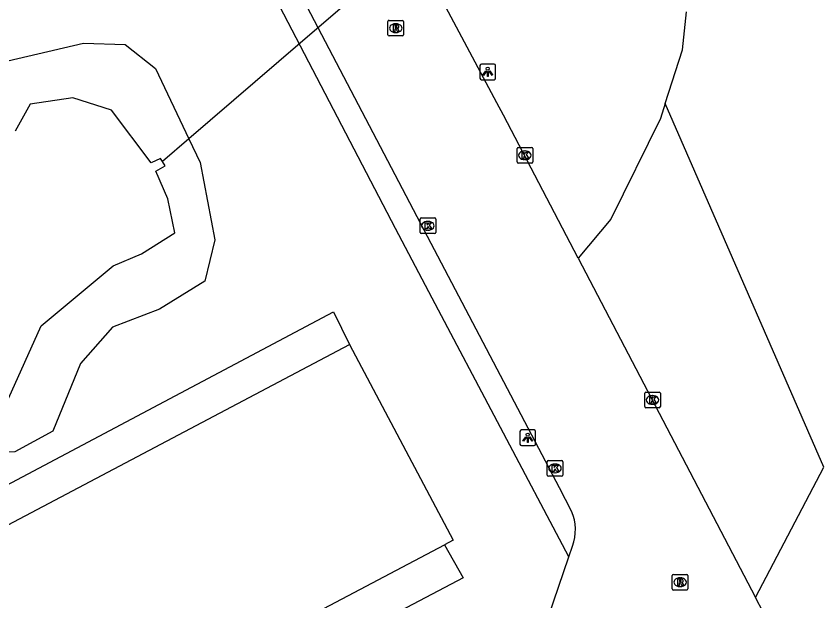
# Model space of a CAD drawing. Extents: x 162880 to 165536, y 384011 to 385179.
# Drawn here: x 163073.3 to 163124.9, y 384154.4 to 384191.8 of the extents above; entities that cross this region are included whole.
import ezdxf

# ---------------------------------------------------------------- set-up
doc = ezdxf.new("R2010")
doc.units = 0
for name, color, linetype in [('IMGEO_Duiker', 7, 'Continuous'), ('IMGEO_Groenvoorziening', 7, 'Continuous'), ('IMGEO_Kolk', 7, 'Continuous'), ('IMGEO_Lichtpunt', 7, 'Continuous'), ('IMGEO_Loofbos', 7, 'Continuous'), ('IMGEO_Meer_plas_ven_vijver', 7, 'Continuous'), ('IMGEO_Pand', 7, 'Continuous'), ('IMGEO_Rijbaan_lokaal_open', 7, 'Continuous'), ('IMGEO_Rioolput', 7, 'Continuous'), ('IMGEO_Voetpad_open', 7, 'Continuous')]:
    doc.layers.add(name, color=color, linetype=linetype)

msp = doc.modelspace()

# ---------------------------------------------------------------- linework, layer by layer
at = {"layer": 'IMGEO_Duiker'}
msp.add_lwpolyline([(163104.732, 384201.517), (163103.836, 384200.746), (163091.422, 384190.068), (163084.3, 384183.942), (163082.614, 384182.492)], dxfattribs=at)
at = {"layer": 'IMGEO_Groenvoorziening'}
for points in [[(163069.544, 384179.08), (163069.709, 384182.039), (163069.306, 384186.252), (163071.052, 384188.562), (163077.56, 384190.07), (163080.23, 384189.992), (163082.155, 384188.458), (163084.3, 384183.942), (163085.015, 384182.437), (163085.96, 384177.501), (163085.308, 384174.847), (163082.418, 384173.062), (163079.421, 384171.91), (163077.364, 384169.577), (163075.595, 384165.25), (163073.176, 384163.922), (163070.168, 384163.872), (163067.843, 384165.063), (163066.695, 384167.093), (163066.407, 384169.431), (163066.827, 384172.921), (163068.53, 384176.354), (163069.544, 384179.08)], [(163114.752, 384186.202), (163114.452, 384185.261), (163111.265, 384178.82), (163109.182, 384176.32)]]:
    msp.add_lwpolyline(points, dxfattribs=at)
at = {"layer": 'IMGEO_Kolk'}
for p, q in [((163105.275, 384182.475), (163105.275, 384183.327)), ((163105.35, 384183.401), (163106.202, 384183.401)), ((163105.763, 384183.181), (163105.788, 384183.181)), ((163106.276, 384183.327), (163106.276, 384182.475)), ((163105.786, 384182.621), (163105.761, 384182.621)), ((163106.202, 384182.401), (163105.35, 384182.401)), ((163099.152, 384178.89), (163100.004, 384178.89)), ((163099.077, 384177.964), (163099.077, 384178.816)), ((163099.565, 384178.67), (163099.59, 384178.67)), ((163100.078, 384178.816), (163100.078, 384177.964)), ((163100.004, 384177.89), (163099.152, 384177.89)), ((163099.588, 384178.11), (163099.563, 384178.11)), ((163113.436, 384166.825), (163113.436, 384167.677)), ((163113.511, 384167.751), (163114.363, 384167.751)), ((163113.924, 384167.531), (163113.949, 384167.531)), ((163114.437, 384167.677), (163114.437, 384166.825)), ((163114.363, 384166.751), (163113.511, 384166.751)), ((163113.947, 384166.971), (163113.922, 384166.971)), ((163107.277, 384163.373), (163108.129, 384163.373)), ((163107.202, 384162.447), (163107.202, 384163.299)), ((163107.69, 384163.153), (163107.715, 384163.153)), ((163108.203, 384163.299), (163108.203, 384162.447)), ((163108.129, 384162.373), (163107.277, 384162.373)), ((163107.713, 384162.593), (163107.688, 384162.593))]:
    msp.add_line(p, q, dxfattribs=at)
for points in [[(163105.275, 384182.475), (163105.275, 384183.327)], [(163105.35, 384183.401), (163106.202, 384183.401)], [(163105.596, 384183.101), (163105.719, 384183.101), (163105.719, 384182.95), (163105.849, 384183.101), (163106.013, 384183.101), (163105.867, 384182.95), (163106.02, 384182.701), (163105.868, 384182.701), (163105.783, 384182.865), (163105.719, 384182.798), (163105.719, 384182.701), (163105.596, 384182.701), (163105.596, 384183.101)], [(163106.276, 384183.327), (163106.276, 384182.475)], [(163106.202, 384182.401), (163105.35, 384182.401)], [(163099.152, 384178.89), (163100.004, 384178.89)], [(163099.077, 384177.964), (163099.077, 384178.816)], [(163099.398, 384178.59), (163099.521, 384178.59), (163099.521, 384178.439), (163099.651, 384178.59), (163099.815, 384178.59), (163099.669, 384178.439), (163099.822, 384178.19), (163099.67, 384178.19), (163099.585, 384178.354), (163099.521, 384178.287), (163099.521, 384178.19), (163099.398, 384178.19), (163099.398, 384178.59)], [(163100.078, 384178.816), (163100.078, 384177.964)], [(163100.004, 384177.89), (163099.152, 384177.89)], [(163113.436, 384166.825), (163113.436, 384167.677)], [(163113.511, 384167.751), (163114.363, 384167.751)], [(163114.437, 384167.677), (163114.437, 384166.825)], [(163113.757, 384167.451), (163113.88, 384167.451), (163113.88, 384167.3), (163114.01, 384167.451), (163114.174, 384167.451), (163114.028, 384167.3), (163114.181, 384167.051), (163114.029, 384167.051), (163113.944, 384167.215), (163113.88, 384167.148), (163113.88, 384167.051), (163113.757, 384167.051), (163113.757, 384167.451)], [(163114.363, 384166.751), (163113.511, 384166.751)], [(163107.277, 384163.373), (163108.129, 384163.373)], [(163107.202, 384162.447), (163107.202, 384163.299)], [(163107.523, 384163.073), (163107.646, 384163.073), (163107.646, 384162.922), (163107.776, 384163.073), (163107.94, 384163.073), (163107.794, 384162.922), (163107.947, 384162.673), (163107.795, 384162.673), (163107.71, 384162.837), (163107.646, 384162.77), (163107.646, 384162.673), (163107.523, 384162.673), (163107.523, 384163.073)], [(163108.203, 384163.299), (163108.203, 384162.447)], [(163108.129, 384162.373), (163107.277, 384162.373)]]:
    msp.add_lwpolyline(points, dxfattribs=at)
for centre, start, end in [((163105.352, 384183.325), 91.552, 178.448), ((163105.352, 384183.325), 91.552, 178.448), ((163106.2, 384183.325), 1.552, 88.448), ((163106.2, 384183.325), 1.552, 88.448), ((163105.352, 384182.477), 181.552, 268.448), ((163105.352, 384182.477), 181.552, 268.448), ((163106.2, 384182.477), 271.552, 358.448), ((163106.2, 384182.477), 271.552, 358.448), ((163099.154, 384178.814), 91.552, 178.448), ((163099.154, 384178.814), 91.552, 178.448), ((163100.002, 384178.814), 1.552, 88.448), ((163100.002, 384178.814), 1.552, 88.448), ((163099.154, 384177.966), 181.552, 268.448), ((163099.154, 384177.966), 181.552, 268.448), ((163100.002, 384177.966), 271.552, 358.448), ((163100.002, 384177.966), 271.552, 358.448), ((163113.513, 384167.675), 91.552, 178.448), ((163113.513, 384167.675), 91.552, 178.448), ((163114.361, 384167.675), 1.552, 88.448), ((163114.361, 384167.675), 1.552, 88.448), ((163113.513, 384166.827), 181.552, 268.448), ((163113.513, 384166.827), 181.552, 268.448), ((163114.361, 384166.827), 271.552, 358.448), ((163114.361, 384166.827), 271.552, 358.448), ((163107.279, 384163.297), 91.552, 178.448), ((163107.279, 384163.297), 91.552, 178.448), ((163108.127, 384163.297), 1.552, 88.448), ((163108.127, 384163.297), 1.552, 88.448), ((163107.279, 384162.449), 181.552, 268.448), ((163107.279, 384162.449), 181.552, 268.448), ((163108.127, 384162.449), 271.552, 358.448), ((163108.127, 384162.449), 271.552, 358.448)]:
    msp.add_arc(centre, 0.0765, start, end, dxfattribs=at)
for centre, major_axis, ratio, start_param, end_param in [((163105.762, 384182.901), (-0.387, 0.002), 0.722429, 4.712389, 7.853982), ((163105.787, 384182.901), (-0.39, 0.002), 0.717154, 1.570796, 4.712389), ((163099.564, 384178.39), (-0.387, 0.002), 0.722429, 4.712389, 7.853982), ((163099.589, 384178.39), (-0.39, 0.002), 0.717154, 1.570796, 4.712389), ((163113.923, 384167.251), (-0.387, 0.002), 0.722429, 4.712389, 7.853982), ((163113.948, 384167.251), (-0.39, 0.002), 0.717154, 1.570796, 4.712389), ((163107.689, 384162.873), (-0.387, 0.002), 0.722429, 4.712389, 7.853982), ((163107.714, 384162.873), (-0.39, 0.002), 0.717154, 1.570796, 4.712389)]:
    msp.add_ellipse(centre, major_axis=major_axis, ratio=ratio, start_param=start_param, end_param=end_param, dxfattribs=at)
at = {"layer": 'IMGEO_Lichtpunt'}
for p, q in [((163103.806, 384188.731), (163102.998, 384188.731)), ((163103.806, 384188.731), (163102.998, 384188.731)), ((163102.904, 384188.636), (163102.904, 384187.829)), ((163102.904, 384188.636), (163102.904, 384187.829)), ((163103.9, 384187.829), (163103.9, 384188.636)), ((163103.9, 384187.829), (163103.9, 384188.636)), ((163102.998, 384187.735), (163103.806, 384187.735)), ((163102.998, 384187.735), (163103.806, 384187.735)), ((163105.462, 384165.236), (163105.462, 384164.429)), ((163105.462, 384165.236), (163105.462, 384164.429)), ((163106.364, 384165.331), (163105.556, 384165.331)), ((163106.364, 384165.331), (163105.556, 384165.331)), ((163106.458, 384164.429), (163106.458, 384165.236)), ((163106.458, 384164.429), (163106.458, 384165.236)), ((163105.556, 384164.335), (163106.364, 384164.335)), ((163105.556, 384164.335), (163106.364, 384164.335))]:
    msp.add_line(p, q, dxfattribs=at)
for points in [[(163103.278, 384188.3), (163103.317, 384188.272), (163103.129, 384188.01), (163103.091, 384188.037), (163103.278, 384188.3)], [(163103.38, 384188.252), (163103.427, 384188.252), (163103.427, 384187.93), (163103.38, 384187.93), (163103.38, 384188.252)], [(163103.49, 384188.272), (163103.528, 384188.299), (163103.715, 384188.037), (163103.676, 384188.009), (163103.49, 384188.272)], [(163105.836, 384164.9), (163105.875, 384164.872), (163105.687, 384164.61), (163105.649, 384164.637), (163105.836, 384164.9)], [(163105.938, 384164.852), (163105.985, 384164.852), (163105.985, 384164.53), (163105.938, 384164.53), (163105.938, 384164.852)], [(163106.048, 384164.872), (163106.086, 384164.899), (163106.273, 384164.637), (163106.234, 384164.609), (163106.048, 384164.872)]]:
    msp.add_lwpolyline(points, dxfattribs=at)
for centre in [(163103.403, 384188.434), (163105.961, 384165.034)]:
    msp.add_circle(centre, 0.0994, dxfattribs=at)
for centre, start, end in [((163102.998, 384188.636), 90, 180), ((163102.998, 384188.636), 90, 180), ((163103.806, 384188.636), 0, 90), ((163103.806, 384188.636), 0, 90), ((163102.998, 384187.829), 180, 270), ((163102.998, 384187.829), 180, 270), ((163103.806, 384187.829), 270, 0), ((163103.806, 384187.829), 270, 360), ((163105.556, 384165.236), 90, 180), ((163105.556, 384165.236), 90, 180), ((163106.364, 384165.236), 0, 90), ((163106.364, 384165.236), 0, 90), ((163105.556, 384164.429), 180, 270), ((163105.556, 384164.429), 180, 270), ((163106.364, 384164.429), 270, 0), ((163106.364, 384164.429), 270, 360)]:
    msp.add_arc(centre, 0.0946, start, end, dxfattribs=at)
at = {"layer": 'IMGEO_Loofbos'}
for points in [[(163114.752, 384186.202), (163115.847, 384189.643), (163116.116, 384192.067)], [(163120.518, 384154.619), (163124.89, 384162.957), (163114.752, 384186.202)]]:
    msp.add_lwpolyline(points, dxfattribs=at)
at = {"layer": 'IMGEO_Meer_plas_ven_vijver'}
for points in [[(163083.389, 384177.942), (163082.943, 384180.122), (163082.179, 384181.884), (163082.786, 384182.234), (163082.614, 384182.492), (163082.48, 384182.692), (163081.879, 384182.422), (163079.341, 384185.779), (163076.889, 384186.582), (163074.141, 384186.164), (163073.201, 384184.432)], [(163072.763, 384167.334), (163074.849, 384171.997), (163079.456, 384175.838), (163081.269, 384176.593), (163083.389, 384177.942)]]:
    msp.add_lwpolyline(points, dxfattribs=at)
at = {"layer": 'IMGEO_Pand'}
for points in [[(163074.422, 384144.138), (163067.808, 384156.669), (163094.565, 384170.805)], [(163094.565, 384170.805), (163101.195, 384158.277), (163100.648, 384157.988)], [(163074.422, 384144.138), (163100.648, 384157.988)]]:
    msp.add_lwpolyline(points, dxfattribs=at)
at = {"layer": 'IMGEO_Rijbaan_lokaal_open'}
for points in [[(163108.767, 384160.138), (163107.986, 384161.625), (163098.898, 384178.954), (163067.65, 384238.621), (163065.688, 384242.421), (163064.184, 384245.26)], [(163078.842, 384200.503), (163080.048, 384198.225), (163053.853, 384184.48), (163067.382, 384158.999), (163093.542, 384172.882), (163094.565, 384170.805)], [(163109.182, 384176.32), (163104.407, 384185.46), (163103.99, 384186.246), (163098.666, 384196.282)], [(163109.182, 384176.32), (163120.518, 384154.619)], [(163108.593, 384157.219), (163108.822, 384157.894)], [(163108.847, 384144.884), (163105.996, 384150.227), (163106.627, 384150.637), (163106.557, 384150.965), (163106.637, 384151.466), (163108.593, 384157.219)], [(163123.456, 384148.995), (163120.518, 384154.619)]]:
    msp.add_lwpolyline(points, dxfattribs=at)
msp.add_arc((163105.963, 384158.947), 3.047, 339.7892, 23.0188, dxfattribs=at)
at = {"layer": 'IMGEO_Rioolput'}
for p, q in [((163097.021, 384190.605), (163097.021, 384191.457)), ((163097.096, 384191.531), (163097.948, 384191.531)), ((163097.509, 384191.311), (163097.534, 384191.311)), ((163098.022, 384191.457), (163098.022, 384190.605)), ((163097.532, 384190.751), (163097.507, 384190.751)), ((163097.948, 384190.531), (163097.096, 384190.531)), ((163115.202, 384155.169), (163115.202, 384156.021)), ((163115.277, 384156.095), (163116.129, 384156.095)), ((163115.69, 384155.875), (163115.715, 384155.875)), ((163116.203, 384156.021), (163116.203, 384155.169)), ((163115.713, 384155.315), (163115.688, 384155.315)), ((163116.129, 384155.095), (163115.277, 384155.095))]:
    msp.add_line(p, q, dxfattribs=at)
for points in [[(163097.021, 384190.605), (163097.021, 384191.457)], [(163097.096, 384191.531), (163097.948, 384191.531)], [(163098.022, 384191.457), (163098.022, 384190.605)], [(163097.61, 384191.229), (163097.358, 384191.231), (163097.358, 384190.831)], [(163097.358, 384190.831), (163097.482, 384190.831), (163097.482, 384190.993), (163097.493, 384190.993)], [(163097.536, 384191.15), (163097.482, 384191.15), (163097.482, 384191.069)], [(163097.482, 384191.069), (163097.534, 384191.069)], [(163097.54, 384190.964), (163097.611, 384190.831), (163097.751, 384190.831), (163097.686, 384190.957)], [(163097.948, 384190.531), (163097.096, 384190.531)], [(163115.202, 384155.169), (163115.202, 384156.021)], [(163115.277, 384156.095), (163116.129, 384156.095)], [(163115.791, 384155.793), (163115.539, 384155.795), (163115.539, 384155.395)], [(163115.717, 384155.714), (163115.663, 384155.714), (163115.663, 384155.633)], [(163115.663, 384155.633), (163115.715, 384155.633)], [(163116.203, 384156.021), (163116.203, 384155.169)], [(163115.539, 384155.395), (163115.663, 384155.395), (163115.663, 384155.557), (163115.674, 384155.557)], [(163115.721, 384155.528), (163115.792, 384155.395), (163115.932, 384155.395), (163115.867, 384155.521)], [(163116.129, 384155.095), (163115.277, 384155.095)]]:
    msp.add_lwpolyline(points, dxfattribs=at)
for centre, radius, start, end in [((163097.098, 384191.455), 0.0765, 91.552, 178.448), ((163097.098, 384191.455), 0.0765, 91.552, 178.448), ((163097.946, 384191.455), 0.0765, 1.552, 88.448), ((163097.946, 384191.455), 0.0765, 1.552, 88.448), ((163097.492, 384190.94), 0.0533, 26.0293, 88.6989), ((163097.518, 384191.258), 0.19, 274.7715, 282.9687), ((163097.542, 384191.054), 0.0964, 77.0061, 93.1865), ((163097.556, 384191.111), 0.0378, 276.6634, 79.6772), ((163097.609, 384191.119), 0.109, 350.3612, 89.416), ((163097.607, 384191.119), 0.112, 277.5842, 350.9817), ((163097.591, 384190.904), 0.108, 29.5134, 73.7905), ((163097.098, 384190.607), 0.0765, 181.552, 268.448), ((163097.098, 384190.607), 0.0765, 181.552, 268.448), ((163097.946, 384190.607), 0.0765, 271.552, 358.448), ((163097.946, 384190.607), 0.0765, 271.552, 358.448), ((163115.279, 384156.019), 0.0765, 91.552, 178.448), ((163115.279, 384156.019), 0.0765, 91.552, 178.448), ((163115.699, 384155.822), 0.19, 274.7715, 282.9687), ((163115.723, 384155.618), 0.0964, 77.0061, 93.1865), ((163115.737, 384155.675), 0.0378, 276.6634, 79.6772), ((163115.79, 384155.683), 0.109, 350.3612, 89.416), ((163115.788, 384155.683), 0.112, 277.5842, 350.9817), ((163116.127, 384156.019), 0.0765, 1.552, 88.448), ((163116.127, 384156.019), 0.0765, 1.552, 88.448), ((163115.279, 384155.171), 0.0765, 181.552, 268.448), ((163115.279, 384155.171), 0.0765, 181.552, 268.448), ((163115.673, 384155.504), 0.0533, 26.0293, 88.6989), ((163115.772, 384155.468), 0.108, 29.5134, 73.7905), ((163116.127, 384155.171), 0.0765, 271.552, 358.448), ((163116.127, 384155.171), 0.0765, 271.552, 358.448)]:
    msp.add_arc(centre, radius, start, end, dxfattribs=at)
for centre, major_axis, ratio, start_param, end_param in [((163097.508, 384191.031), (-0.387, 0.002), 0.722429, 4.712389, 7.853982), ((163097.533, 384191.031), (-0.39, 0.002), 0.717154, 1.570796, 4.712389), ((163115.689, 384155.595), (-0.387, 0.002), 0.722429, 4.712389, 7.853982), ((163115.714, 384155.595), (-0.39, 0.002), 0.717154, 1.570796, 4.712389)]:
    msp.add_ellipse(centre, major_axis=major_axis, ratio=ratio, start_param=start_param, end_param=end_param, dxfattribs=at)
at = {"layer": 'IMGEO_Voetpad_open'}
for points in [[(163108.593, 384157.219), (163099.858, 384173.768), (163097.509, 384178.219), (163082.45, 384207.161)], [(163100.648, 384157.988), (163101.839, 384155.875), (163076.172, 384142.348)]]:
    msp.add_lwpolyline(points, dxfattribs=at)

doc.saveas('drawing.dxf')
